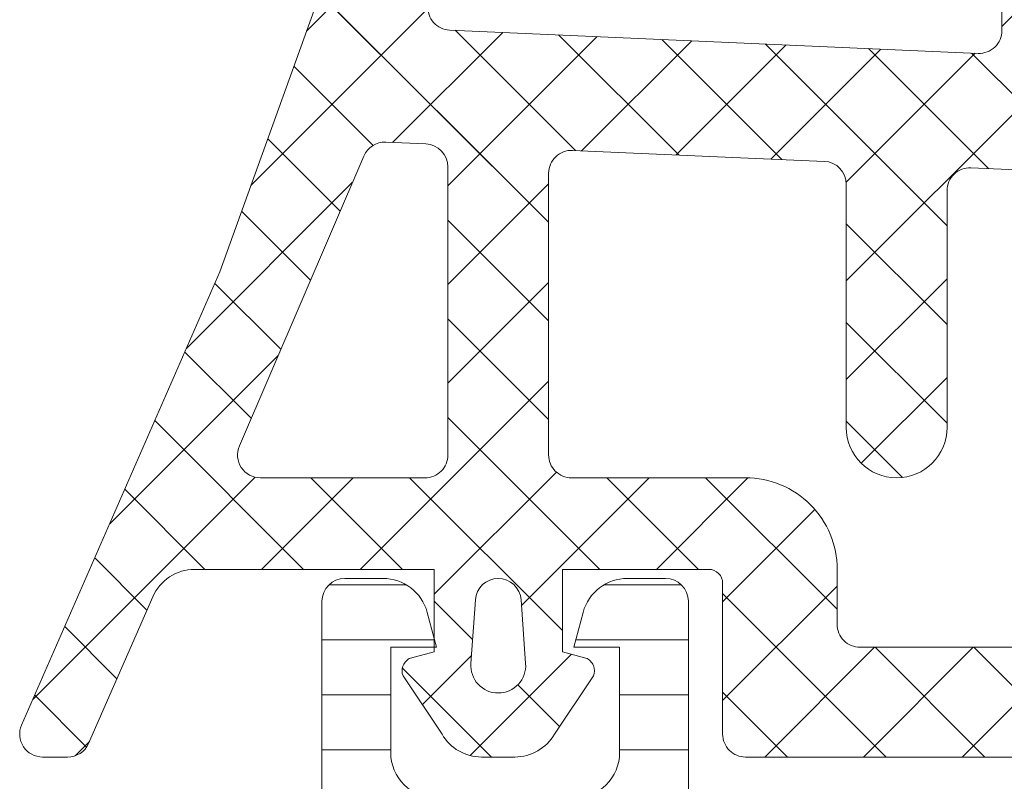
# Model space of a CAD drawing. Header units: millimetres. Extents: x 144573 to 336993, y 74252 to 247042.
# Tile 428 of 656: x 198244 to 198265, y 190091 to 190108. Entities that reach past the tile are written whole.
import ezdxf

# ---------------------------------------------------------------- set-up
doc = ezdxf.new("R2010")
doc.units = ezdxf.units.MM
doc.layers.add('FASÁDA DETAILNÍ', color=255, linetype='Continuous', lineweight=0)
doc.layers.add('NOVA', color=255, linetype='Continuous', lineweight=0)
pattern_1 = [(135, (0, 0), (-1.077630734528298, -1.077630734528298), []), (225, (0, 0), (1.077630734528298, -1.077630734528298), [])]

# ---------------------------------------------------------------- blocks, each defined once
blk = doc.blocks.new('A$C69D17D4D')
at = {"layer": 'FASÁDA DETAILNÍ'}
h = blk.add_hatch(dxfattribs=at)
h.set_pattern_fill('ANSI37', color=256, scale=0.48, angle=90, style=0)
h.set_pattern_definition(pattern_1)
edge = h.paths.add_edge_path(flags=16)
edge.add_line((-24890.21938039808, 16723.8356373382), (-24890.11963639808, 16722.4427833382))
edge.add_arc((-24890.71810331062, 16722.39992584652), 0.5999995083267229, -90.0000083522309, 4.096080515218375, ccw=False)
edge.add_arc((-24890.71810348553, 16722.39992584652), 0.5999995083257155, 175.9039194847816, 270.0000083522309, ccw=False)
edge.add_line((-24891.31657039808, 16722.44278333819), (-24891.21682639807, 16723.83563733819))
edge.add_arc((-24890.71810339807, 16723.79992286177), 0.5000001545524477, 4.096064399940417, 175.9039356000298, ccw=False)
edge = h.paths.add_edge_path(flags=16)
edge.add_arc((-24892.31810002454, 16726.99993096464), 0.4999996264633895, -90.00004280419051, 4.280419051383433e-05, ccw=False)
edge.add_line((-24892.31810039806, 16726.49993133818), (-24895.91178539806, 16726.49993133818))
edge.add_arc((-24895.91178541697, 16726.99993167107), 0.5000003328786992, 156.7819733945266, 270.00000216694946, ccw=False)
edge.add_line((-24896.37129139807, 16727.19704733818), (-24893.65541339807, 16733.52814933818))
edge.add_arc((-24893.19590804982, 16733.33103341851), 0.4999998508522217, 87.49988936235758, 156.7819182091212, ccw=False)
edge.add_line((-24893.17409739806, 16733.83055733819), (-24892.29629039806, 16733.7922313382))
edge.add_arc((-24892.3180998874, 16733.29270772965), 0.4999994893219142, -4.485734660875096e-05, 87.50002088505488, ccw=False)
edge.add_line((-24891.81810039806, 16733.29270733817), (-24891.81810039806, 16726.99993133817))
edge = h.paths.add_edge_path(flags=16)
edge.add_line((-24866.76418139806, 16732.40809333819), (-24862.61551139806, 16723.51124033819))
edge.add_arc((-24863.06866513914, 16723.29993120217), 0.4999998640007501, -90.00002967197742, 25.000007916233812, ccw=False)
edge.add_line((-24863.06866539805, 16722.79993133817), (-24872.41810039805, 16722.79993133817))
edge.add_arc((-24872.41810077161, 16723.29993096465), 0.4999996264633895, 179.9999571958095, 270.00004280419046, ccw=False)
edge.add_line((-24872.91810039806, 16723.29993133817), (-24872.91810039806, 16732.42385433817))
edge.add_arc((-24872.41810033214, 16732.42385417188), 0.5000000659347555, 87.49997275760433, 179.9999809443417, ccw=False)
edge.add_line((-24872.39629039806, 16732.92337833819), (-24867.19552639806, 16732.69630833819))
edge.add_arc((-24867.21733612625, 16732.19678293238), 0.5000012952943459, 25.00009198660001, 87.50000252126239, ccw=False)
edge = h.paths.add_edge_path(flags=16)
edge.add_arc((-24875.61810002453, 16723.29993096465), 0.4999996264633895, -90.00004280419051, 4.280419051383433e-05, ccw=False)
edge.add_line((-24875.61810039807, 16722.79993133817), (-24882.81810039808, 16722.79993133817))
edge.add_arc((-24882.8181007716, 16723.29993096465), 0.4999996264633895, 179.9999571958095, 270.00004280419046, ccw=False)
edge.add_line((-24883.31810039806, 16723.29993133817), (-24883.31810039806, 16724.49993133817))
edge.add_arc((-24885.31809890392, 16724.49993283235), 1.99999850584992, 359.9999571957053, 450.0000428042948)
edge.add_line((-24885.31810039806, 16726.49993133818), (-24889.11810039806, 16726.49993133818))
edge.add_arc((-24889.11810077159, 16726.99993096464), 0.4999996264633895, 179.9999571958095, 270.00004280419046, ccw=False)
edge.add_line((-24889.61810039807, 16726.99993133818), (-24889.61810039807, 16733.15299233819))
edge.add_arc((-24889.11810033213, 16733.1529921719), 0.5000000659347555, 87.49997275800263, 179.9999809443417, ccw=False)
edge.add_line((-24889.09629039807, 16733.65251633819), (-24883.59629039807, 16733.41238133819))
edge.add_arc((-24883.61809988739, 16732.91285772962), 0.4999994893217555, -4.4856929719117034e-05, 87.50002088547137, ccw=False)
edge.add_line((-24883.11810039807, 16732.91285733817), (-24883.11810039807, 16727.59993133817))
edge.add_arc((-24882.01810039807, 16727.59993133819), 1.099999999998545, 180, 360)
edge.add_line((-24880.91810039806, 16727.59993133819), (-24880.91810039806, 16732.77314233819))
edge.add_arc((-24880.41810033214, 16732.77314217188), 0.5000000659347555, 87.49997275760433, 179.9999809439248, ccw=False)
edge.add_line((-24880.39629039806, 16733.27266633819), (-24875.59629039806, 16733.06309333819))
edge.add_arc((-24875.61809988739, 16732.56356972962), 0.4999994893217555, -4.4856929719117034e-05, 87.50002088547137, ccw=False)
edge.add_line((-24875.11810039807, 16732.56356933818), (-24875.11810039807, 16723.29993133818))
edge = h.paths.add_edge_path()
edge.add_line((-24860.40504739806, 16724.68638833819), (-24864.50289639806, 16733.47425433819))
edge.add_ellipse((-24867.22182176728, 16732.20639684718), major_axis=(-3.000002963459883, 0), ratio=1, start_angle=205.0000306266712, end_angle=267.4999411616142)
edge.add_line((-24867.09096039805, 16735.20354433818), (-24867.73991039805, 16735.23187833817))
edge.add_ellipse((-24867.71810090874, 16735.73140194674), major_axis=(-0.4999994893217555, 0), ratio=1, start_angle=-4.4856929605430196e-05, end_angle=87.50002088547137, ccw=False)
edge.add_line((-24868.21810039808, 16735.73140233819), (-24868.21810039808, 16736.69993133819))
edge.add_ellipse((-24868.31810032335, 16736.69993141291), major_axis=(-0.09999992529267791, 0), ratio=1, start_angle=179.9999571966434, end_angle=270.0000428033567)
edge.add_line((-24868.31810039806, 16736.79993133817), (-24868.91810039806, 16736.79993133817))
edge.add_ellipse((-24868.91810047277, 16736.69993141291), major_axis=(-0.09999992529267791, 0), ratio=1, start_angle=-90.00004280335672, end_angle=4.280335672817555e-05)
edge.add_line((-24869.01810039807, 16736.6999313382), (-24869.01810039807, 16735.7968933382))
edge.add_ellipse((-24869.51810046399, 16735.79689350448), major_axis=(-0.5000000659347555, 0), ratio=1, start_angle=87.49997275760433, end_angle=179.9999809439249, ccw=False)
edge.add_line((-24869.53991039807, 16735.29736933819), (-24878.44020439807, 16735.69120733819))
edge.add_ellipse((-24878.41810029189, 16736.190718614), major_axis=(-0.5000001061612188, 0), ratio=1, start_angle=-8.298694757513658e-05, end_angle=87.466230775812, ccw=False)
edge.add_line((-24878.91810039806, 16736.19071933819), (-24878.91810039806, 16736.79993133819))
edge.add_ellipse((-24879.01810032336, 16736.79993141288), major_axis=(-0.09999992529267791, 0), ratio=1, start_angle=179.9999571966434, end_angle=270.0000428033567)
edge.add_line((-24879.01810039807, 16736.89993133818), (-24879.61810039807, 16736.89993133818))
edge.add_ellipse((-24879.61810047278, 16736.79993141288), major_axis=(-0.09999992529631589, 0), ratio=1, start_angle=-90.00004280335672, end_angle=4.280335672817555e-05)
edge.add_line((-24879.71810039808, 16736.79993133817), (-24879.71810039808, 16736.27036933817))
edge.add_ellipse((-24880.21810089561, 16736.27036903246), major_axis=(-0.5000004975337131, 0), ratio=1, start_angle=87.46630200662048, end_angle=180.0000350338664, ccw=False)
edge.add_line((-24880.24020439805, 16735.77085733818), (-24891.78042939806, 16736.28151333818))
edge.add_ellipse((-24891.75861986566, 16736.78103793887), major_axis=(-0.5000004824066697, 0), ratio=1, start_angle=-3.2170573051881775, end_angle=87.50002091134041, ccw=False)
edge.add_line((-24892.25783239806, 16736.80909733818), (-24891.96926939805, 16741.94284033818))
edge.add_ellipse((-24891.55885139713, 16741.82728491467), major_axis=(-0.4263754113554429, 0), ratio=1, start_angle=200.7589723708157, end_angle=344.2751455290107, ccw=False)
edge.add_line((-24891.16015639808, 16741.97840833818), (-24891.16139639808, 16741.74580533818))
edge.add_line((-24891.16139639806, 16741.74580533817), (-24891.45953439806, 16739.86322633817))
edge.add_line((-24891.45953439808, 16739.86322633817), (-24891.05910839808, 16737.01394133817))
edge.add_ellipse((-24890.76202780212, 16737.05569193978), major_axis=(-0.2999999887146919, 0), ratio=1, start_angle=7.99974404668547, end_angle=124.5977463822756)
edge.add_ellipse((-24892.29514118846, 16739.27826302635), major_axis=(-3.000047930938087, 0), ratio=1, start_angle=124.5976412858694, end_angle=198.008424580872)
edge.add_line((-24889.44206239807, 16740.20574833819), (-24890.07563839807, 16742.46063933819))
edge.add_ellipse((-24890.85085090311, 16742.2997097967), major_axis=(-0.7917403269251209, 0), ratio=1, start_angle=191.727689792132, end_angle=263.2016537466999)
edge.add_line((-24890.75712839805, 16743.08588333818), (-24891.81533839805, 16743.08710433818))
edge.add_ellipse((-24891.68621415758, 16741.90801811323), major_axis=(-1.186135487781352, 0), ratio=1, start_angle=276.2496781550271, end_angle=341.3444235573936)
edge.add_line((-24892.81002839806, 16742.28743733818), (-24893.90436139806, 16739.04609733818))
edge.add_line((-24893.90436139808, 16739.04609733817), (-24896.79413939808, 16730.99630233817))
edge.add_line((-24896.79413939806, 16730.99630233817), (-24901.12694839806, 16721.09842533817))
edge.add_ellipse((-24900.66793940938, 16720.90015527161), major_axis=(-0.5000002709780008, 0), ratio=1, start_angle=-23.36204948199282, end_angle=89.93342362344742)
edge.add_line((-24900.66852039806, 16720.4001553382), (-24900.12181939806, 16720.3995203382))
edge.add_ellipse((-24900.12123912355, 16720.89952044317), major_axis=(-0.5000004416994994, 0), ratio=1, start_angle=89.93350548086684, end_angle=156.0791754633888)
edge.add_line((-24899.66418539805, 16720.69678333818), (-24898.26242939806, 16723.90078633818))
edge.add_ellipse((-24897.34628831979, 16723.4999320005), major_axis=(-0.9999993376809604, 0), ratio=1, start_angle=269.99994718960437, end_angle=336.3683852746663, ccw=False)
edge.add_line((-24897.34628739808, 16724.49993133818), (-24892.11834539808, 16724.49993133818))
edge.add_line((-24892.11834539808, 16724.49993133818), (-24892.11833639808, 16722.70045233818))
edge.add_line((-24892.11833639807, 16722.70045233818), (-24892.63313739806, 16722.56251033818))
edge.add_ellipse((-24892.51837214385, 16722.28535631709), major_axis=(-0.2999756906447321, 0), ratio=1, start_angle=-67.50629973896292, end_angle=22.50356669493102)
edge.add_line((-24892.79550639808, 16722.1705433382), (-24891.94633939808, 16720.9004163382))
edge.add_ellipse((-24891.08047521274, 16721.40013710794), major_axis=(-0.9997207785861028, 0), ratio=1, start_angle=29.99076069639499, end_angle=90.00761184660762)
edge.add_line((-24891.08034239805, 16720.40041633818), (-24890.35598139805, 16720.40044733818))
edge.add_ellipse((-24890.35618945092, 16721.40018517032), major_axis=(-0.9997378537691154, 0), ratio=1, start_angle=90.01192367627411, end_angle=150.0086750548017)
edge.add_line((-24889.49031539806, 16720.90044733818), (-24888.64114839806, 16722.17054333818))
edge.add_ellipse((-24888.9182958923, 16722.28535522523), major_axis=(-0.2999875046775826, 0), ratio=1, start_angle=157.4975938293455, end_angle=247.5013961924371)
edge.add_line((-24888.80350239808, 16722.56251033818), (-24889.31831839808, 16722.70048233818))
edge.add_line((-24889.31831839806, 16722.70048233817), (-24889.31832639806, 16724.49993133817))
edge.add_line((-24889.31832639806, 16724.49993133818), (-24886.11809939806, 16724.49993133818))
edge.add_ellipse((-24886.11809917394, 16724.1999315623), major_axis=(-0.2999997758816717, 0), ratio=1, start_angle=179.9999571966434, end_angle=270.00004280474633, ccw=False)
edge.add_line((-24885.81809939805, 16724.1999313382), (-24885.81809939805, 16720.8999353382))
edge.add_ellipse((-24885.3180997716, 16720.89993496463), major_axis=(-0.4999996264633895, 0), ratio=1, start_angle=-4.280419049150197e-05, end_angle=90.00004280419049)
edge.add_line((-24885.31809939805, 16720.39993533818), (-24858.42047739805, 16720.39993533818))
edge.add_line((-24858.42047739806, 16720.39993533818), (-24857.52535939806, 16721.95032733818))
edge.add_ellipse((-24857.9583719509, 16722.20032742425), major_axis=(-0.4999999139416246, 0), ratio=1, start_angle=149.9999829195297, end_angle=269.9999366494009)
edge.add_line((-24857.95837139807, 16722.70032733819), (-24857.95837139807, 16724.39769833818))
edge.add_line((-24857.95837139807, 16724.39769833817), (-24859.95189339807, 16724.39769833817))
edge.add_ellipse((-24859.95189374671, 16724.89769859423), major_axis=(-0.500000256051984, 0), ratio=1, start_angle=25.000128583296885, end_angle=90.00003995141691, ccw=False)
h = blk.add_hatch(dxfattribs=at)
h.set_pattern_fill('ANSI37', color=256, scale=0.48, angle=90, style=0)
h.set_pattern_definition(pattern_1)
edge = h.paths.add_edge_path(flags=16)
edge.add_line((-24890.21938039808, 16723.83563715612), (-24890.11963639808, 16722.44278315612))
edge.add_arc((-24890.71810331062, 16722.39992566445), 0.5999995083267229, -90.0000083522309, 4.096080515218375, ccw=False)
edge.add_arc((-24890.71810348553, 16722.39992566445), 0.5999995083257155, 175.9039194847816, 270.0000083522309, ccw=False)
edge.add_line((-24891.31657039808, 16722.44278315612), (-24891.21682639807, 16723.83563715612))
edge.add_arc((-24890.71810339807, 16723.7999226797), 0.5000001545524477, 4.096064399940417, 175.9039356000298, ccw=False)
edge = h.paths.add_edge_path(flags=16)
edge.add_arc((-24892.31810002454, 16726.99993078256), 0.4999996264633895, -90.00004280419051, 4.280419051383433e-05, ccw=False)
edge.add_line((-24892.31810039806, 16726.49993115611), (-24895.91178539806, 16726.49993115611))
edge.add_arc((-24895.91178541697, 16726.999931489), 0.5000003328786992, 156.7819733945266, 270.00000216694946, ccw=False)
edge.add_line((-24896.37129139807, 16727.19704715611), (-24893.65541339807, 16733.52814915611))
edge.add_arc((-24893.19590804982, 16733.33103323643), 0.4999998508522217, 87.49988936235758, 156.7819182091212, ccw=False)
edge.add_line((-24893.17409739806, 16733.83055715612), (-24892.29629039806, 16733.79223115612))
edge.add_arc((-24892.3180998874, 16733.29270754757), 0.4999994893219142, -4.485734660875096e-05, 87.50002088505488, ccw=False)
edge.add_line((-24891.81810039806, 16733.2927071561), (-24891.81810039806, 16726.9999311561))
edge = h.paths.add_edge_path(flags=16)
edge.add_line((-24866.76418139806, 16732.40809315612), (-24862.61551139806, 16723.51124015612))
edge.add_arc((-24863.06866513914, 16723.2999310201), 0.4999998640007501, -90.00002967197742, 25.000007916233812, ccw=False)
edge.add_line((-24863.06866539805, 16722.7999311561), (-24872.41810039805, 16722.7999311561))
edge.add_arc((-24872.41810077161, 16723.29993078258), 0.4999996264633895, 179.9999571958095, 270.00004280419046, ccw=False)
edge.add_line((-24872.91810039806, 16723.2999311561), (-24872.91810039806, 16732.4238541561))
edge.add_arc((-24872.41810033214, 16732.42385398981), 0.5000000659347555, 87.49997275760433, 179.9999809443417, ccw=False)
edge.add_line((-24872.39629039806, 16732.92337815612), (-24867.19552639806, 16732.69630815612))
edge.add_arc((-24867.21733612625, 16732.19678275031), 0.5000012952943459, 25.00009198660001, 87.50000252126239, ccw=False)
edge = h.paths.add_edge_path(flags=16)
edge.add_arc((-24875.61810002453, 16723.29993078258), 0.4999996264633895, -90.00004280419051, 4.280419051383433e-05, ccw=False)
edge.add_line((-24875.61810039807, 16722.7999311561), (-24882.81810039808, 16722.7999311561))
edge.add_arc((-24882.8181007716, 16723.29993078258), 0.4999996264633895, 179.9999571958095, 270.00004280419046, ccw=False)
edge.add_line((-24883.31810039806, 16723.2999311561), (-24883.31810039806, 16724.4999311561))
edge.add_arc((-24885.31809890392, 16724.49993265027), 1.99999850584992, 359.9999571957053, 450.0000428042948)
edge.add_line((-24885.31810039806, 16726.49993115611), (-24889.11810039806, 16726.49993115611))
edge.add_arc((-24889.11810077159, 16726.99993078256), 0.4999996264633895, 179.9999571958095, 270.00004280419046, ccw=False)
edge.add_line((-24889.61810039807, 16726.99993115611), (-24889.61810039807, 16733.15299215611))
edge.add_arc((-24889.11810033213, 16733.15299198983), 0.5000000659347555, 87.49997275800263, 179.9999809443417, ccw=False)
edge.add_line((-24889.09629039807, 16733.65251615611), (-24883.59629039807, 16733.41238115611))
edge.add_arc((-24883.61809988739, 16732.91285754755), 0.4999994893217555, -4.4856929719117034e-05, 87.50002088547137, ccw=False)
edge.add_line((-24883.11810039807, 16732.9128571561), (-24883.11810039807, 16727.5999311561))
edge.add_arc((-24882.01810039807, 16727.59993115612), 1.099999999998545, 180, 360)
edge.add_line((-24880.91810039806, 16727.59993115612), (-24880.91810039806, 16732.77314215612))
edge.add_arc((-24880.41810033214, 16732.7731419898), 0.5000000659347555, 87.49997275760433, 179.9999809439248, ccw=False)
edge.add_line((-24880.39629039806, 16733.27266615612), (-24875.59629039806, 16733.06309315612))
edge.add_arc((-24875.61809988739, 16732.56356954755), 0.4999994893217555, -4.4856929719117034e-05, 87.50002088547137, ccw=False)
edge.add_line((-24875.11810039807, 16732.5635691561), (-24875.11810039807, 16723.2999311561))
edge = h.paths.add_edge_path()
edge.add_line((-24860.40504739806, 16724.68638815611), (-24864.50289639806, 16733.47425415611))
edge.add_ellipse((-24867.22182176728, 16732.2063966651), major_axis=(-3.000002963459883, 0), ratio=1, start_angle=205.0000306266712, end_angle=267.4999411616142)
edge.add_line((-24867.09096039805, 16735.2035441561), (-24867.73991039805, 16735.2318781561))
edge.add_ellipse((-24867.71810090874, 16735.73140176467), major_axis=(-0.4999994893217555, 0), ratio=1, start_angle=-4.4856929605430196e-05, end_angle=87.50002088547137, ccw=False)
edge.add_line((-24868.21810039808, 16735.73140215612), (-24868.21810039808, 16736.69993115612))
edge.add_ellipse((-24868.31810032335, 16736.69993123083), major_axis=(-0.09999992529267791, 0), ratio=1, start_angle=179.9999571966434, end_angle=270.0000428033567)
edge.add_line((-24868.31810039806, 16736.7999311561), (-24868.91810039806, 16736.7999311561))
edge.add_ellipse((-24868.91810047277, 16736.69993123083), major_axis=(-0.09999992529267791, 0), ratio=1, start_angle=-90.00004280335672, end_angle=4.280335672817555e-05)
edge.add_line((-24869.01810039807, 16736.69993115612), (-24869.01810039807, 16735.79689315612))
edge.add_ellipse((-24869.51810046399, 16735.7968933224), major_axis=(-0.5000000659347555, 0), ratio=1, start_angle=87.49997275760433, end_angle=179.9999809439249, ccw=False)
edge.add_line((-24869.53991039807, 16735.29736915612), (-24878.44020439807, 16735.69120715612))
edge.add_ellipse((-24878.41810029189, 16736.19071843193), major_axis=(-0.5000001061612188, 0), ratio=1, start_angle=-8.298694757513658e-05, end_angle=87.466230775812, ccw=False)
edge.add_line((-24878.91810039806, 16736.19071915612), (-24878.91810039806, 16736.79993115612))
edge.add_ellipse((-24879.01810032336, 16736.79993123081), major_axis=(-0.09999992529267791, 0), ratio=1, start_angle=179.9999571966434, end_angle=270.0000428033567)
edge.add_line((-24879.01810039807, 16736.89993115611), (-24879.61810039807, 16736.89993115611))
edge.add_ellipse((-24879.61810047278, 16736.79993123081), major_axis=(-0.09999992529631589, 0), ratio=1, start_angle=-90.00004280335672, end_angle=4.280335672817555e-05)
edge.add_line((-24879.71810039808, 16736.7999311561), (-24879.71810039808, 16736.2703691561))
edge.add_ellipse((-24880.21810089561, 16736.27036885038), major_axis=(-0.5000004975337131, 0), ratio=1, start_angle=87.46630200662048, end_angle=180.0000350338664, ccw=False)
edge.add_line((-24880.24020439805, 16735.77085715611), (-24891.78042939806, 16736.28151315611))
edge.add_ellipse((-24891.75861986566, 16736.78103775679), major_axis=(-0.5000004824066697, 0), ratio=1, start_angle=-3.2170573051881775, end_angle=87.50002091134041, ccw=False)
edge.add_line((-24892.25783239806, 16736.8090971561), (-24891.96926939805, 16741.94284015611))
edge.add_ellipse((-24891.55885139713, 16741.8272847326), major_axis=(-0.4263754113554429, 0), ratio=1, start_angle=200.7589723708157, end_angle=344.2751455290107, ccw=False)
edge.add_line((-24891.16015639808, 16741.97840815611), (-24891.16139639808, 16741.74580515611))
edge.add_line((-24891.16139639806, 16741.7458051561), (-24891.45953439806, 16739.8632261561))
edge.add_line((-24891.45953439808, 16739.8632261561), (-24891.05910839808, 16737.0139411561))
edge.add_ellipse((-24890.76202780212, 16737.05569175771), major_axis=(-0.2999999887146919, 0), ratio=1, start_angle=7.99974404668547, end_angle=124.5977463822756)
edge.add_ellipse((-24892.29514118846, 16739.27826284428), major_axis=(-3.000047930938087, 0), ratio=1, start_angle=124.5976412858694, end_angle=198.008424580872)
edge.add_line((-24889.44206239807, 16740.20574815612), (-24890.07563839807, 16742.46063915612))
edge.add_ellipse((-24890.85085090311, 16742.29970961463), major_axis=(-0.7917403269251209, 0), ratio=1, start_angle=191.727689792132, end_angle=263.2016537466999)
edge.add_line((-24890.75712839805, 16743.08588315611), (-24891.81533839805, 16743.0871041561))
edge.add_ellipse((-24891.68621415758, 16741.90801793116), major_axis=(-1.186135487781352, 0), ratio=1, start_angle=276.2496781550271, end_angle=341.3444235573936)
edge.add_line((-24892.81002839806, 16742.2874371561), (-24893.90436139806, 16739.0460971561))
edge.add_line((-24893.90436139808, 16739.0460971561), (-24896.79413939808, 16730.9963021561))
edge.add_line((-24896.79413939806, 16730.9963021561), (-24901.12694839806, 16721.0984251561))
edge.add_ellipse((-24900.66793940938, 16720.90015508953), major_axis=(-0.5000002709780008, 0), ratio=1, start_angle=-23.36204948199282, end_angle=89.93342362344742)
edge.add_line((-24900.66852039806, 16720.40015515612), (-24900.12181939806, 16720.39952015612))
edge.add_ellipse((-24900.12123912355, 16720.8995202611), major_axis=(-0.5000004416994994, 0), ratio=1, start_angle=89.93350548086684, end_angle=156.0791754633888)
edge.add_line((-24899.66418539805, 16720.69678315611), (-24898.26242939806, 16723.9007861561))
edge.add_ellipse((-24897.34628831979, 16723.49993181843), major_axis=(-0.9999993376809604, 0), ratio=1, start_angle=269.99994718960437, end_angle=336.3683852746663, ccw=False)
edge.add_line((-24897.34628739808, 16724.49993115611), (-24892.11834539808, 16724.49993115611))
edge.add_line((-24892.11834539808, 16724.49993115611), (-24892.11833639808, 16722.70045215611))
edge.add_line((-24892.11833639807, 16722.7004521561), (-24892.63313739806, 16722.56251015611))
edge.add_ellipse((-24892.51837214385, 16722.28535613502), major_axis=(-0.2999756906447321, 0), ratio=1, start_angle=-67.50629973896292, end_angle=22.50356669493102)
edge.add_line((-24892.79550639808, 16722.17054315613), (-24891.94633939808, 16720.90041615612))
edge.add_ellipse((-24891.08047521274, 16721.40013692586), major_axis=(-0.9997207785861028, 0), ratio=1, start_angle=29.99076069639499, end_angle=90.00761184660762)
edge.add_line((-24891.08034239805, 16720.4004161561), (-24890.35598139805, 16720.40044715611))
edge.add_ellipse((-24890.35618945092, 16721.40018498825), major_axis=(-0.9997378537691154, 0), ratio=1, start_angle=90.01192367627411, end_angle=150.0086750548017)
edge.add_line((-24889.49031539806, 16720.90044715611), (-24888.64114839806, 16722.17054315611))
edge.add_ellipse((-24888.9182958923, 16722.28535504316), major_axis=(-0.2999875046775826, 0), ratio=1, start_angle=157.4975938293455, end_angle=247.5013961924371)
edge.add_line((-24888.80350239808, 16722.5625101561), (-24889.31831839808, 16722.7004821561))
edge.add_line((-24889.31831839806, 16722.7004821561), (-24889.31832639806, 16724.4999311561))
edge.add_line((-24889.31832639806, 16724.49993115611), (-24886.11809939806, 16724.49993115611))
edge.add_ellipse((-24886.11809917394, 16724.19993138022), major_axis=(-0.2999997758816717, 0), ratio=1, start_angle=179.9999571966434, end_angle=270.00004280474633, ccw=False)
edge.add_line((-24885.81809939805, 16724.19993115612), (-24885.81809939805, 16720.89993515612))
edge.add_ellipse((-24885.3180997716, 16720.89993478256), major_axis=(-0.4999996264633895, 0), ratio=1, start_angle=-4.280419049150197e-05, end_angle=90.00004280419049)
edge.add_line((-24885.31809939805, 16720.39993515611), (-24858.42047739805, 16720.39993515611))
edge.add_line((-24858.42047739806, 16720.39993515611), (-24857.52535939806, 16721.95032715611))
edge.add_ellipse((-24857.9583719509, 16722.20032724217), major_axis=(-0.4999999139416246, 0), ratio=1, start_angle=149.9999829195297, end_angle=269.9999366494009)
edge.add_line((-24857.95837139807, 16722.70032715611), (-24857.95837139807, 16724.39769815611))
edge.add_line((-24857.95837139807, 16724.3976981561), (-24859.95189339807, 16724.3976981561))
edge.add_ellipse((-24859.95189374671, 16724.89769841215), major_axis=(-0.500000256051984, 0), ratio=1, start_angle=25.000128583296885, end_angle=90.00003995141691, ccw=False)
h = blk.add_hatch(dxfattribs=at)
h.set_pattern_fill('LINIE', color=256, scale=1.2, angle=-1.272221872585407e-14, style=0)
h.set_pattern_definition([(360, (-24899.94271645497, 16700.21696921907), (2.939128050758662e-16, 1.2), [])])
edge = h.paths.add_edge_path()
edge.add_arc((-24896.40802008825, 16718.19074167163), 0.2999999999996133, 269.9979247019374, 359.9979247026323)
edge.add_line((-24896.10802008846, 16718.19073080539), (-24896.10799146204, 16719.00106213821))
edge.add_arc((-24895.60799414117, 16719.00104670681), 0.4999973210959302, 89.99761771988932, 179.9982316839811, ccw=False)
edge.add_line((-24895.60797335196, 16719.50104402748), (-24894.76690110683, 16719.50236457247))
edge.add_arc((-24894.76690110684, 16719.70236457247), 0.2000000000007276, 270, 360)
edge.add_line((-24894.56690110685, 16719.70236457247), (-24894.56690110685, 16723.80236457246))
edge.add_arc((-24894.06690110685, 16723.80236457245), 0.5, 90, 180, ccw=False)
edge.add_line((-24894.06690110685, 16724.30236457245), (-24893.23615188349, 16724.30236457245))
edge.add_arc((-24893.23615188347, 16723.30236457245), 1, 15.000000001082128, 90, ccw=False)
edge.add_line((-24892.27022605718, 16723.56118361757), (-24892.06690110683, 16722.80236457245))
edge.add_line((-24892.06690110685, 16722.80236457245), (-24893.06690110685, 16722.80236457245))
edge.add_line((-24893.06690110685, 16722.80236457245), (-24893.06690110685, 16720.50236457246))
edge.add_arc((-24892.06277462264, 16720.50407381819), 1.00412793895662, 180.0975300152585, 269.7659122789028)
edge.add_line((-24892.0668770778, 16719.49995425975), (-24889.06699872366, 16719.49995425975))
edge.add_arc((-24889.07102707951, 16720.50407360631), 1.004127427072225, 270.2298596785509, 359.9024820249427)
edge.add_line((-24888.06690110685, 16720.50236457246), (-24888.06690110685, 16722.80236457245))
edge.add_line((-24888.06690110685, 16722.80236457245), (-24889.06690110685, 16722.80236457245))
edge.add_line((-24889.06690110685, 16722.80236457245), (-24888.86357615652, 16723.56118361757))
edge.add_arc((-24887.89765033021, 16723.30236457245), 0.9999999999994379, 90, 164.9999999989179, ccw=False)
edge.add_line((-24887.89765033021, 16724.30236457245), (-24887.06690110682, 16724.30236457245))
edge.add_arc((-24887.06690110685, 16723.80236457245), 0.499999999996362, -4.16889633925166e-10, 89.99999999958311, ccw=False)
edge.add_line((-24886.56690110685, 16723.80236457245), (-24886.56690110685, 16719.70236457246))
edge.add_arc((-24886.36272801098, 16719.70409312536), 0.2041804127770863, 180.4850610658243, 268.8441310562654)
edge.add_line((-24886.36684680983, 16719.49995425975), (-24860.52548000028, 16719.49993133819))
edge.add_arc((-24860.52549543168, 16718.99993401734), 0.4999973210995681, -0.0023822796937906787, 89.99823168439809, ccw=False)
edge.add_line((-24860.025498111, 16718.99991322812), (-24860.02552673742, 16718.18958189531))
edge.add_arc((-24859.7255267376, 16718.18957102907), 0.2999999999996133, 179.9979247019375, 269.9979247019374)
edge.add_line((-24859.72553760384, 16717.88957102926), (-24857.32553921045, 16717.88981604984))
edge.add_arc((-24857.32555468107, 16717.38982007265), 0.4999959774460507, -0.002377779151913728, 89.99822718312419, ccw=False)
edge.add_line((-24856.82555870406, 16717.38979932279), (-24856.82568535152, 16713.91325782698))
edge.add_arc((-24857.815498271, 16714.05560432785), 0.9999960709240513, 237.2709086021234, 351.8163166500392, ccw=False)
edge.add_line((-24858.35616366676, 16713.21437126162), (-24860.63977275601, 16714.53292369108))
edge.add_arc((-24860.88978841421, 16714.09992002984), 0.5000000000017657, 59.99792810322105, 89.99786479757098)
edge.add_line((-24860.88976978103, 16714.59992002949), (-24895.24403853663, 16714.60100634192))
edge.add_arc((-24895.24405612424, 16714.10100634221), 0.500000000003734, 89.99798460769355, 119.9979213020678)
edge.add_line((-24895.49404041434, 16714.53402811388), (-24897.7777450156, 16713.21564111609))
edge.add_arc((-24898.31834946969, 16714.05691334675), 0.9999960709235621, 188.1795327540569, 302.72494080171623, ccw=False)
edge.add_line((-24899.30817269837, 16713.91463854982), (-24899.3080460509, 16717.39118004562))
edge.add_arc((-24898.80805007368, 16717.391164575), 0.4999959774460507, 89.99762222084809, 179.9982271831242, ccw=False)
edge.add_line((-24898.80802932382, 16717.89116055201), (-24896.40803095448, 16717.8907416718))
edge = h.paths.add_edge_path(flags=16)
edge.add_line((-24872.21690735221, 16717.70046606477), (-24872.21690735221, 16716.40047195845))
edge.add_arc((-24871.71691099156, 16716.4004683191), 0.499996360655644, 179.9995829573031, 270.0004170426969)
edge.add_line((-24871.71690735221, 16715.90047195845), (-24862.86691345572, 16715.90047195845))
edge.add_arc((-24862.86690981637, 16716.4004683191), 0.499996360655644, 269.9995829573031, 360.0004170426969)
edge.add_line((-24862.36691345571, 16716.40047195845), (-24862.36691345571, 16717.70046606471))
edge.add_arc((-24862.86691345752, 16717.70048263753), 0.5000000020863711, 359.9981008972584, 449.9999997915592)
edge.add_line((-24862.86691345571, 16718.2004826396), (-24871.7169073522, 16718.2004826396))
edge.add_arc((-24871.71690735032, 16717.70048263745), 0.5000000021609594, 90.00000021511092, 180.0018990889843)
edge = h.paths.add_edge_path(flags=16)
edge.add_arc((-24882.41691345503, 16717.7004826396), 0.5, 89.99999999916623, 180)
edge.add_line((-24882.916913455, 16717.7004826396), (-24882.916913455, 16716.40047195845))
edge.add_arc((-24882.41691345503, 16716.40047195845), 0.499999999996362, 180, 270.0000000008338)
edge.add_line((-24882.416913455, 16715.90047195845), (-24873.71690735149, 16715.90047195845))
edge.add_arc((-24873.71690735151, 16716.40047195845), 0.499999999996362, 270.0000000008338, 359.9999999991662)
edge.add_line((-24873.21690735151, 16716.40047195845), (-24873.21690735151, 16717.7004826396))
edge.add_arc((-24873.71690735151, 16717.7004826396), 0.5, 359.9999999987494, 449.9999999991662)
edge.add_line((-24873.71690735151, 16718.2004826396), (-24882.41691345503, 16718.2004826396))
edge = h.paths.add_edge_path(flags=16)
edge.add_arc((-24884.41690981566, 16716.4004683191), 0.499996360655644, 269.9995829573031, 360.0004170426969)
edge.add_line((-24883.916913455, 16716.40047195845), (-24883.916913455, 16717.70046606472))
edge.add_arc((-24884.41691345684, 16717.70048263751), 0.500000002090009, 359.9981008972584, 449.9999997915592)
edge.add_line((-24884.416913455, 16718.2004826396), (-24893.26692261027, 16718.2004826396))
edge.add_arc((-24893.26692261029, 16717.70049789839), 0.4999847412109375, 89.9999999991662, 180)
edge.add_line((-24893.7669073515, 16717.70049789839), (-24893.7669073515, 16716.40048721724))
edge.add_arc((-24893.26689209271, 16716.40048721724), 0.5000152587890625, 180, 270.0000000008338)
edge.add_line((-24893.26689209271, 16715.90047195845), (-24884.41691345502, 16715.90047195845))
at = {"layer": 'FASÁDA DETAILNÍ', "extrusion": (0, 0, -1)}
for points in [[(24879.71810039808, 16736.79993133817), (24879.71810039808, 16736.27036933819), (24879.71810039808, 16736.27036933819, 0.427226), (24880.24020439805, 16735.77085733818), (24891.78042939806, 16736.28151333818), (24891.78042939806, 16736.28151333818, 0.417884), (24892.25783239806, 16736.80909733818)], [(24893.90436139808, 16739.04609733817), (24896.79413939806, 16730.99630233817), (24901.12694839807, 16721.09842533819), (24901.12694839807, 16721.09842533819, -0.538982), (24900.66852039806, 16720.4001553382), (24900.12181939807, 16720.39952033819), (24900.12181939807, 16720.39952033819, -0.296905), (24899.66418539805, 16720.69678333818), (24898.26242939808, 16723.90078633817), (24898.26242939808, 16723.90078633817, 0.297963), (24897.34628739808, 16724.49993133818), (24892.11834539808, 16724.49993133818), (24892.11833639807, 16722.70045233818), (24892.63313739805, 16722.56251033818), (24892.63313739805, 16722.56251033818, -0.414264), (24892.79550639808, 16722.1705433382), (24891.94633939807, 16720.90041633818), (24891.94633939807, 16720.90041633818, -0.268028), (24891.08034239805, 16720.40041633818), (24890.35598139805, 16720.40044733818), (24890.35598139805, 16720.40044733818, -0.267934), (24889.49031539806, 16720.90044733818), (24888.64114839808, 16722.1705433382), (24888.64114839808, 16722.1705433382, -0.414233), (24888.80350239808, 16722.56251033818), (24889.31831839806, 16722.70048233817), (24889.31832639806, 16724.49993133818), (24886.11809939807, 16724.49993133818), (24886.11809939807, 16724.49993133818, 0.414214), (24885.81809939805, 16724.1999313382), (24885.81809939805, 16720.89993533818), (24885.81809939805, 16720.89993533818, -0.414214), (24885.31809939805, 16720.39993533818), (24858.42047739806, 16720.39993533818)], [(24879.71810039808, 16736.7999311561), (24879.71810039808, 16736.27036915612), (24879.71810039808, 16736.27036915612, 0.427226), (24880.24020439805, 16735.77085715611), (24891.78042939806, 16736.28151315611), (24891.78042939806, 16736.28151315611, 0.417884), (24892.25783239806, 16736.8090971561)], [(24893.90436139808, 16739.0460971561), (24896.79413939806, 16730.9963021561), (24901.12694839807, 16721.09842515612), (24901.12694839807, 16721.09842515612, -0.538982), (24900.66852039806, 16720.40015515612), (24900.12181939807, 16720.39952015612), (24900.12181939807, 16720.39952015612, -0.296905), (24899.66418539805, 16720.69678315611), (24898.26242939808, 16723.9007861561), (24898.26242939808, 16723.9007861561, 0.297963), (24897.34628739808, 16724.49993115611), (24892.11834539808, 16724.49993115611), (24892.11833639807, 16722.7004521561), (24892.63313739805, 16722.5625101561), (24892.63313739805, 16722.5625101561, -0.414264), (24892.79550639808, 16722.17054315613), (24891.94633939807, 16720.9004161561), (24891.94633939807, 16720.9004161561, -0.268028), (24891.08034239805, 16720.4004161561), (24890.35598139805, 16720.40044715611), (24890.35598139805, 16720.40044715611, -0.267934), (24889.49031539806, 16720.90044715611), (24888.64114839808, 16722.17054315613), (24888.64114839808, 16722.17054315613, -0.414233), (24888.80350239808, 16722.5625101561), (24889.31831839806, 16722.7004821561), (24889.31832639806, 16724.49993115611), (24886.11809939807, 16724.49993115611), (24886.11809939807, 16724.49993115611, 0.414214), (24885.81809939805, 16724.19993115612), (24885.81809939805, 16720.89993515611), (24885.81809939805, 16720.89993515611, -0.414214), (24885.31809939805, 16720.39993515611), (24858.42047739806, 16720.39993515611)]]:
    blk.add_lwpolyline(points, format="xyb", dxfattribs=at)
at = {"layer": 'FASÁDA DETAILNÍ'}
for points in [[(-24891.81810039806, 16726.99993133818, -0.414214), (-24892.31810039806, 16726.49993133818), (-24895.91178539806, 16726.49993133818), (-24895.91178539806, 16726.49993133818, -0.538546), (-24896.37129139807, 16727.19704733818), (-24893.65541339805, 16733.52814933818), (-24893.65541339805, 16733.52814933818, -0.311858), (-24893.17409739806, 16733.83055733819), (-24892.29629039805, 16733.79223133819), (-24892.29629039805, 16733.79223133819, -0.401491), (-24891.81810039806, 16733.29270733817), (-24891.81810039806, 16726.99993133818)], [(-24891.81810039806, 16726.99993115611, -0.414214), (-24892.31810039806, 16726.49993115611), (-24895.91178539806, 16726.49993115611), (-24895.91178539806, 16726.49993115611, -0.538546), (-24896.37129139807, 16727.19704715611), (-24893.65541339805, 16733.5281491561), (-24893.65541339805, 16733.5281491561, -0.311858), (-24893.17409739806, 16733.83055715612), (-24892.29629039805, 16733.79223115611), (-24892.29629039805, 16733.79223115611, -0.401491), (-24891.81810039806, 16733.2927071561), (-24891.81810039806, 16726.99993115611)], [(-24890.21938039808, 16723.8356373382), (-24890.11963639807, 16722.44278333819), (-24890.11963639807, 16722.44278333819, -0.435311), (-24890.71810339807, 16721.79992633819, -0.435311), (-24891.31657039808, 16722.44278333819), (-24891.21682639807, 16723.8356373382), (-24891.21682639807, 16723.8356373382, -0.930949), (-24890.21938039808, 16723.8356373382)], [(-24890.21938039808, 16723.83563715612), (-24890.11963639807, 16722.44278315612), (-24890.11963639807, 16722.44278315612, -0.435311), (-24890.71810339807, 16721.79992615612, -0.435311), (-24891.31657039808, 16722.44278315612), (-24891.21682639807, 16723.83563715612), (-24891.21682639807, 16723.83563715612, -0.930949), (-24890.21938039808, 16723.83563715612)]]:
    blk.add_lwpolyline(points, format="xyb", close=True, dxfattribs=at)
for points in [[(-24875.61810039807, 16722.79993133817), (-24882.81810039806, 16722.79993133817), (-24882.81810039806, 16722.79993133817, -0.414214), (-24883.31810039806, 16723.29993133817), (-24883.31810039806, 16724.49993133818), (-24883.31810039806, 16724.49993133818, 0.414214), (-24885.31810039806, 16726.49993133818), (-24889.11810039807, 16726.49993133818), (-24889.11810039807, 16726.49993133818, -0.414214), (-24889.61810039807, 16726.99993133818), (-24889.61810039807, 16733.15299233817), (-24889.61810039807, 16733.15299233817, -0.427052), (-24889.09629039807, 16733.65251633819), (-24883.59629039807, 16733.41238133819), (-24883.59629039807, 16733.41238133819, -0.401491), (-24883.11810039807, 16732.91285733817), (-24883.11810039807, 16727.59993133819), (-24883.11810039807, 16727.59993133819, 1), (-24880.91810039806, 16727.59993133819), (-24880.91810039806, 16732.77314233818), (-24880.91810039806, 16732.77314233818, -0.427052), (-24880.39629039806, 16733.27266633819), (-24875.59629039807, 16733.06309333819)], [(-24875.61810039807, 16722.7999311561), (-24882.81810039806, 16722.7999311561), (-24882.81810039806, 16722.7999311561, -0.414214), (-24883.31810039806, 16723.2999311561), (-24883.31810039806, 16724.49993115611), (-24883.31810039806, 16724.49993115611, 0.414214), (-24885.31810039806, 16726.49993115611), (-24889.11810039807, 16726.49993115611), (-24889.11810039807, 16726.49993115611, -0.414214), (-24889.61810039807, 16726.99993115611), (-24889.61810039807, 16733.1529921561), (-24889.61810039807, 16733.1529921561, -0.427052), (-24889.09629039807, 16733.65251615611), (-24883.59629039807, 16733.41238115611), (-24883.59629039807, 16733.41238115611, -0.401491), (-24883.11810039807, 16732.9128571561), (-24883.11810039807, 16727.59993115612), (-24883.11810039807, 16727.59993115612, 1), (-24880.91810039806, 16727.59993115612), (-24880.91810039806, 16732.7731421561), (-24880.91810039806, 16732.7731421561, -0.427052), (-24880.39629039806, 16733.27266615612), (-24875.59629039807, 16733.06309315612)], [(-24894.56690110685, 16719.70236457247), (-24894.56690110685, 16723.80236457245, -0.414213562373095), (-24894.06690110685, 16724.30236457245), (-24893.23615188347, 16724.30236457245, -0.3394542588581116), (-24892.27022605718, 16723.56118361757), (-24892.06690110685, 16722.80236457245), (-24893.06690110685, 16722.80236457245), (-24893.06690110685, 16720.50236457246, 0.4125193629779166), (-24892.0668770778, 16719.49995425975)], [(-24889.06699872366, 16719.49995425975, 0.4125410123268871), (-24888.06690110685, 16720.50236457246), (-24888.06690110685, 16722.80236457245), (-24889.06690110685, 16722.80236457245), (-24888.86357615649, 16723.56118361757, -0.3394542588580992), (-24887.89765033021, 16724.30236457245), (-24887.06690110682, 16724.30236457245, -0.414213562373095), (-24886.56690110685, 16723.80236457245), (-24886.56690110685, 16719.70236457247, 0.4058498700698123)]]:
    blk.add_lwpolyline(points, format="xyb", dxfattribs=at)

msp = doc.modelspace()

# ---------------------------------------------------------------- block references
at = {"layer": 'NOVA', "ltscale": 300}
msp.add_blockref('A$C69D17D4D', (223144.9987451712, 173371.2585875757), dxfattribs=at)

doc.saveas('drawing.dxf')
